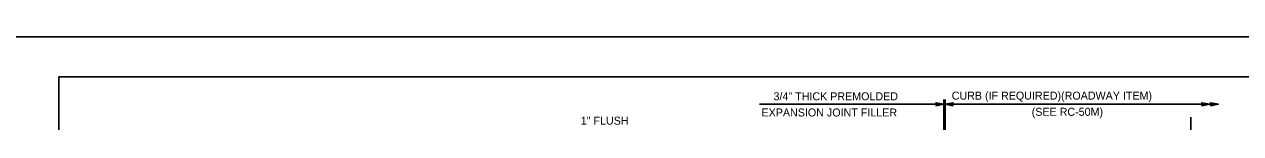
# Model space of a CAD drawing. Extents: x 636530 to 644067, y 294168 to 299122.
# Drawn here: x 640715.9 to 641172, y 298294.9 to 298326.5 of the extents above; entities that cross this region are included whole.
import ezdxf

# ---------------------------------------------------------------- set-up
doc = ezdxf.new("R2010")
doc.units = 0
doc.layers.add('1', color=7, linetype='Continuous')
doc.layers.add('PLT-BNDY', color=7, linetype='Continuous')

msp = doc.modelspace()

# ---------------------------------------------------------------- linework, layer by layer
at = {"layer": '1'}
for p, q in [((641514.78, 298311.48), (640728.78, 298311.48)), ((640728.78, 298311.48), (640728.78, 297747.48)), ((640991.53, 298301.2), (641061.18, 298301.2)), ((641060.68, 298271.95), (641060.68, 298303.04)), ((641061.18, 298268.61), (641061.18, 298303.04)), ((641061.18, 298301.2), (641163.65, 298301.2)), ((641153.32, 298210.35), (641153.32, 298296.37))]:
    msp.add_line(p, q, dxfattribs=at)
for points in [[(641060.68, 298301.2), (641057.69, 298300.64), (641057.81, 298300.72), (641057.92, 298300.8), (641057.98, 298300.9), (641058.04, 298301), (641058.06, 298301.1), (641058.08, 298301.2), (641058.06, 298301.3), (641058.04, 298301.4), (641057.98, 298301.5), (641057.92, 298301.6), (641057.81, 298301.68), (641057.69, 298301.76), (641060.68, 298301.2), (641057.81, 298301.68), (641057.92, 298301.6), (641060.68, 298301.2), (641057.98, 298301.5), (641058.04, 298301.4), (641060.68, 298301.2), (641058.06, 298301.3), (641058.08, 298301.2), (641060.68, 298301.2), (641058.06, 298301.1), (641058.04, 298301), (641060.68, 298301.2), (641057.98, 298300.9), (641057.92, 298300.8), (641060.68, 298301.2), (641057.81, 298300.72)], [(641061.18, 298301.2), (641064.17, 298301.76), (641064.05, 298301.68), (641063.94, 298301.6), (641063.88, 298301.5), (641063.82, 298301.4), (641063.8, 298301.3), (641063.78, 298301.2), (641063.8, 298301.1), (641063.82, 298301), (641063.88, 298300.9), (641063.94, 298300.8), (641064.05, 298300.72), (641064.17, 298300.64), (641061.18, 298301.2), (641064.05, 298300.72), (641063.94, 298300.8), (641061.18, 298301.2), (641063.88, 298300.9), (641063.82, 298301), (641061.18, 298301.2), (641063.8, 298301.1), (641063.78, 298301.2), (641061.18, 298301.2), (641063.8, 298301.3), (641063.82, 298301.4), (641061.18, 298301.2), (641063.88, 298301.5), (641063.94, 298301.6), (641061.18, 298301.2), (641064.05, 298301.68)], [(641160.4, 298301.2), (641157.42, 298300.64), (641157.53, 298300.72), (641157.65, 298300.8), (641157.71, 298300.9), (641157.76, 298301), (641157.78, 298301.1), (641157.8, 298301.2), (641157.78, 298301.3), (641157.76, 298301.4), (641157.71, 298301.5), (641157.65, 298301.6), (641157.53, 298301.68), (641157.42, 298301.76), (641160.4, 298301.2), (641157.53, 298301.68), (641157.65, 298301.6), (641160.4, 298301.2), (641157.71, 298301.5), (641157.76, 298301.4), (641160.4, 298301.2), (641157.78, 298301.3), (641157.8, 298301.2), (641160.4, 298301.2), (641157.78, 298301.1), (641157.76, 298301), (641160.4, 298301.2), (641157.71, 298300.9), (641157.65, 298300.8), (641160.4, 298301.2), (641157.53, 298300.72)], [(641163.65, 298301.2), (641160.67, 298300.64), (641160.79, 298300.72), (641160.9, 298300.8), (641160.96, 298300.9), (641161.02, 298301), (641161.04, 298301.1), (641161.05, 298301.2), (641161.04, 298301.3), (641161.02, 298301.4), (641160.96, 298301.5), (641160.9, 298301.6), (641160.79, 298301.68), (641160.67, 298301.76), (641163.65, 298301.2), (641160.79, 298301.68), (641160.9, 298301.6), (641163.65, 298301.2), (641160.96, 298301.5), (641161.02, 298301.4), (641163.65, 298301.2), (641161.04, 298301.3), (641161.05, 298301.2), (641163.65, 298301.2), (641161.04, 298301.1), (641161.02, 298301), (641163.65, 298301.2), (641160.96, 298300.9), (641160.9, 298300.8), (641163.65, 298301.2), (641160.79, 298300.72)]]:
    msp.add_lwpolyline(points, dxfattribs=at)
at = {"layer": 'PLT-BNDY'}
msp.add_lwpolyline([(640688.78, 298326.48), (641529.78, 298326.48), (641529.78, 297732.48), (640688.78, 297732.48)], close=True, dxfattribs=at)

# ---------------------------------------------------------------- texts
at = {"layer": '1'}
for s, p in [('3/4" THICK PREMOLDED', (640996.82, 298302.7)), ('CURB (IF REQUIRED)(ROADWAY ITEM)', (641063.64, 298302.95)), ('EXPANSION JOINT FILLER', (640992.32, 298296.63)), ('(SEE RC-50M)', (641093.64, 298296.88)), ('1" FLUSH', (640924.55, 298293.55))]:
    msp.add_text(s, height=3, dxfattribs=at).set_placement(p)

doc.saveas('drawing.dxf')
